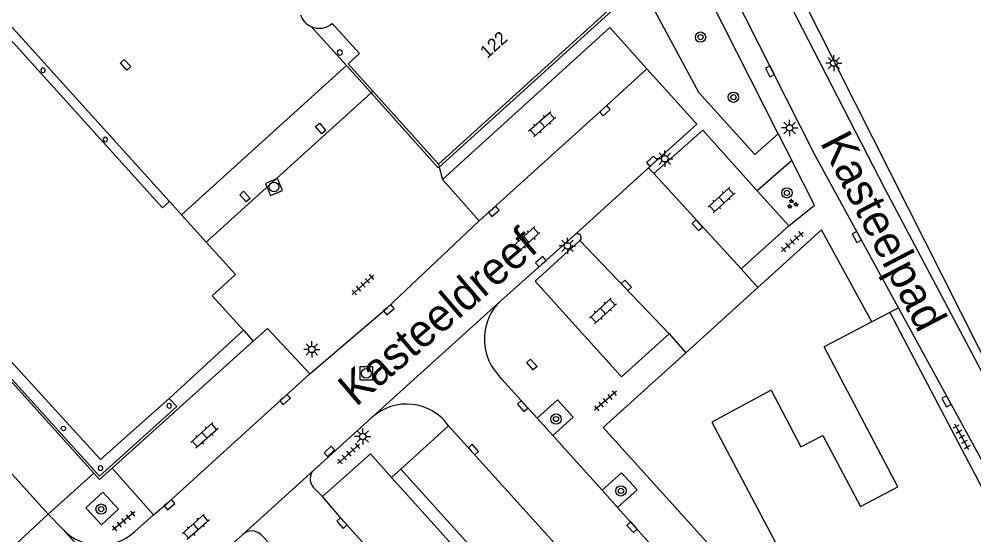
# Model space of a CAD drawing. Extents: x 132998 to 136004, y 396998 to 398512.
# Drawn here: x 133600.3 to 133674.3, y 398142.1 to 398182 of the extents above; entities that cross this region are included whole.
import ezdxf

# ---------------------------------------------------------------- set-up
doc = ezdxf.new("R2010")
doc.units = 0
for name, color, linetype in [('gg-afsc-muur', 7, 'Continuous'), ('gg-anno-huisnummerreeks BGT', 7, 'Continuous'), ('gg-anno-openbare ruimte label', 7, 'Continuous'), ('gg-bbg-gedigitaliseerde bebouwing', 7, 'Continuous'), ('gg-bbg-hoofdgebouw', 7, 'Continuous'), ('gg-bbg-luifel en loopbrug', 7, 'Continuous'), ('gg-bbg-onder overbouw', 7, 'Continuous'), ('gg-bbg-pand overbouw', 7, 'Continuous'), ('gg-bbg-pilaar onder overbouw', 7, 'Continuous'), ('gg-knt-verharding', 7, 'Continuous'), ('gg-knt-verharding nz', 7, 'Continuous'), ('gt-grn-weggrens', 7, 'Continuous'), ('gt-symb-boom', 7, 'Continuous'), ('gt-symb-groenvak', 7, 'Continuous'), ('gt-symb-klinker verharding', 7, 'Continuous'), ('gt-symb-kolk', 7, 'Continuous'), ('gt-symb-kolk center center', 7, 'Continuous'), ('gt-symb-lichtmast', 7, 'Continuous'), ('gt-symb-rioolschacht', 7, 'Continuous'), ('gt-symb-tegel verharding', 7, 'Continuous')]:
    doc.layers.add(name, color=color, linetype=linetype)

# ---------------------------------------------------------------- blocks, each defined once
blk = doc.blocks.new('gt0-KOLK')
at = {"layer": 'gt-symb-kolk'}
blk.add_lwpolyline([(0, 0), (0.375, 0), (0.375, 0.4), (-0.375, 0.4), (-0.375, 0), (0, 0)], dxfattribs=at)
blk = doc.blocks.new('gt0-KL1')
at = {"layer": 'gt-symb-klinker verharding'}
for p, q in [((-1.15, 0.3), (1.15, 0.3)), ((-1, -0.3), (-1, 0.3)), ((-0.5, 0.3), (-0.5, 0.45)), ((0, -0.3), (0, 0.3)), ((0.5, 0.3), (0.5, 0.45)), ((1, -0.3), (1, 0.3)), ((-1.15, -0.3), (1.15, -0.3)), ((-0.5, -0.45), (-0.5, -0.3)), ((0.5, -0.45), (0.5, -0.3))]:
    blk.add_line(p, q, dxfattribs=at)
blk = doc.blocks.new('gt0-BOOM')
at = {"layer": 'gt-symb-boom'}
for radius in [0.4, 0.2]:
    blk.add_circle((0, 0), radius, dxfattribs=at)
blk = doc.blocks.new('gt0-GRVAK')
at = {"layer": 'gt-symb-groenvak'}
for p, q in [((-0.11, 0.189), (-0.228, 0.24)), ((-0.182, 0.153), (0.088, 0.153)), ((-0.091, 0.211), (-0.156, 0.322)), ((-0.047, 0.214), (-0.047, 0.393)), ((-0.004, 0.211), (0.061, 0.322)), ((0.015, 0.189), (0.133, 0.24)), ((0.262, -0.052), (0.197, 0.059)), ((0.305, -0.049), (0.305, 0.13)), ((0.349, -0.052), (0.414, 0.059)), ((-0.245, -0.228), (-0.363, -0.177)), ((-0.318, -0.264), (-0.047, -0.264)), ((-0.226, -0.206), (-0.291, -0.095)), ((-0.183, -0.203), (-0.183, -0.024)), ((-0.139, -0.206), (-0.074, -0.095)), ((-0.12, -0.228), (-0.002, -0.177)), ((0.243, -0.074), (0.125, -0.023)), ((0.17, -0.11), (0.441, -0.11)), ((0.368, -0.074), (0.486, -0.023))]:
    blk.add_line(p, q, dxfattribs=at)
blk = doc.blocks.new('gt0-TEG1')
at = {"layer": 'gt-symb-tegel verharding'}
for p, q in [((-1.125, 0), (1.125, 0)), ((-0.9, -0.25), (-0.9, 0.25)), ((-0.45, -0.25), (-0.45, 0.25)), ((0, -0.25), (0, 0.25)), ((0.45, -0.25), (0.45, 0.25)), ((0.9, -0.25), (0.9, 0.25))]:
    blk.add_line(p, q, dxfattribs=at)
blk = doc.blocks.new('gt0-LMAST')
at = {"layer": 'gt-symb-lichtmast'}
for p, q in [((-0.182, 0.173), (-0.447, 0.438)), ((-0.005, 0.246), (-0.005, 0.621)), ((0.172, 0.173), (0.437, 0.438)), ((-0.255, -0.004), (-0.63, -0.004)), ((-0.182, -0.181), (-0.447, -0.446)), ((-0.005, -0.254), (-0.005, -0.629)), ((0.437, -0.446), (0.172, -0.181)), ((0.245, -0.004), (0.62, -0.004))]:
    blk.add_line(p, q, dxfattribs=at)
blk.add_circle((-0.005, -0.004), 0.25, dxfattribs=at)
blk = doc.blocks.new('gt0-KOLKCC')
at = {"layer": 'gt-symb-kolk center center'}
blk.add_lwpolyline([(-0.375, 0.2), (0.375, 0.2), (0.375, -0.2), (-0.375, -0.2)], close=True, dxfattribs=at)
blk = doc.blocks.new('gt0-RS')
at = {"layer": 'gt-symb-rioolschacht'}
blk.add_lwpolyline([(-0.5, -0.5), (0.5, -0.5), (0.5, 0.5), (-0.5, 0.5)], close=True, dxfattribs=at)
blk.add_circle((0, 0), 0.375, dxfattribs=at)

msp = doc.modelspace()

# ---------------------------------------------------------------- linework, layer by layer
at = {"layer": 'gg-afsc-muur'}
for p, q in [((133647.256, 398210.948), (133678.44, 398149.13)), ((133657.563, 398161.264), (133651.985, 398156.206))]:
    msp.add_line(p, q, dxfattribs=at)
for points in [[(133666.414, 398158.618), (133662.491, 398165.73), (133657.563, 398161.264)], [(133676.005, 398124.646), (133664.115, 398130.628), (133662.336, 398131.886), (133645.595, 398150.413), (133651.985, 398156.206)]]:
    msp.add_lwpolyline(points, dxfattribs=at)
at = {"layer": 'gg-bbg-gedigitaliseerde bebouwing'}
msp.add_lwpolyline([(133658.6, 398153.312), (133660.905, 398148.917), (133662.619, 398149.817), (133665.513, 398144.301), (133668.415, 398145.824), (133662.719, 398156.679)], dxfattribs=at)
at = {"layer": 'gg-bbg-hoofdgebouw'}
for p, q in [((133612.897, 398166.898), (133611.973, 398167.918)), ((133614.814, 398164.783), (133612.897, 398166.898)), ((133667.79, 398159.34), (133666.414, 398158.618)), ((133667.79, 398159.34), (133676.62, 398142.52)), ((133666.414, 398158.618), (133662.719, 398156.679)), ((133611.961, 398152.682), (133617.706, 398157.951))]:
    msp.add_line(p, q, dxfattribs=at)
for points in [[(133617.706, 398157.951), (133615.281, 398160.633), (133617.091, 398162.27), (133614.814, 398164.783)], [(133658.6, 398153.312), (133654.006, 398150.848), (133660.379, 398138.775), (133659.868, 398138.475)]]:
    msp.add_lwpolyline(points, dxfattribs=at)
msp.add_arc((133623.588, 398182.887), 1.544, 198.71578, 245.53632, dxfattribs=at)
at = {"layer": 'gg-bbg-luifel en loopbrug'}
for p, q in [((133612.897, 398166.898), (133625.687, 398178.455)), ((133627.593, 398176.348), (133614.814, 398164.783))]:
    msp.add_line(p, q, dxfattribs=at)
at = {"layer": 'gg-bbg-onder overbouw'}
msp.add_line((133627.733, 398176.474), (133632.816, 398170.821), dxfattribs=at)
for points in [[(133611.973, 398167.918), (133611.441, 398167.437), (133589.709, 398191.473), (133584.265, 398186.541)], [(133632.816, 398170.821), (133646.802, 398183.456), (133646.676, 398183.689)], [(133624.585, 398181.707), (133626.712, 398179.376), (133625.834, 398178.587), (133627.733, 398176.474)], [(133579.566, 398177.583), (133606.631, 398147.935), (133611.961, 398152.682)]]:
    msp.add_lwpolyline(points, dxfattribs=at)
msp.add_arc((133623.589, 398182.89), 1.547, 245.57126, 310.09033, dxfattribs=at)
at = {"layer": 'gg-bbg-pand overbouw'}
for p, q in [((133611.973, 398167.918), (133596.972, 398184.508)), ((133625.687, 398178.455), (133622.949, 398181.482)), ((133625.687, 398178.455), (133627.593, 398176.348))]:
    msp.add_line(p, q, dxfattribs=at)
for points in [[(133646.676, 398183.689), (133646.783, 398183.773), (133647.089, 398183.441), (133632.876, 398170.593)], [(133611.961, 398152.682), (133612.538, 398152.061), (133606.547, 398146.646), (133579.023, 398177.092), (133579.566, 398177.583)], [(133632.876, 398170.593), (133632.808, 398170.531), (133627.593, 398176.348)]]:
    msp.add_lwpolyline(points, dxfattribs=at)
at = {"layer": 'gg-bbg-pilaar onder overbouw'}
msp.add_lwpolyline([(133603.821, 398150.189), (133603.77, 398150.176), (133603.717, 398150.179), (133603.667, 398150.199), (133603.626, 398150.233), (133603.598, 398150.278), (133603.584, 398150.329), (133603.588, 398150.382), (133603.607, 398150.432), (133603.641, 398150.473), (133603.686, 398150.501), (133603.738, 398150.515), (133603.791, 398150.511), (133603.84, 398150.492), (133603.881, 398150.458), (133603.91, 398150.413), (133603.923, 398150.361), (133603.92, 398150.308), (133603.9, 398150.259), (133603.866, 398150.218), (133603.821, 398150.189)], dxfattribs=at)
for centre, radius, start, end in [((133625.181, 398179.468), 0.2, 0, 180), ((133625.181, 398179.468), 0.2, 180, 0), ((133602.179, 398178.084), 0.175, 358.19003, 178.52745), ((133602.178, 398178.082), 0.175, 178.19003, 358.52745), ((133607.005, 398172.725), 0.175, 358.19003, 178.52745), ((133607.004, 398172.723), 0.175, 178.19003, 358.52745), ((133611.956, 398152.102), 0.175, 358.19003, 178.52745), ((133611.955, 398152.1), 0.175, 178.19003, 358.52745), ((133606.628, 398147.277), 0.175, 358.19003, 178.52745), ((133606.627, 398147.275), 0.175, 178.19003, 358.52745)]:
    msp.add_arc(centre, radius, start, end, dxfattribs=at)
at = {"layer": 'gg-knt-verharding'}
for p, q in [((133659.152, 398173.163), (133651.852, 398187.576)), ((133606.108, 398146.893), (133577.39, 398178.765)), ((133660.197, 398171.1), (133657.521, 398168.75)), ((133649.103, 398170.542), (133649.507, 398170.097)), ((133633.134, 398169.617), (133635.968, 398166.418)), ((133659.982, 398166.029), (133657.521, 398168.75)), ((133659.982, 398166.029), (133656.266, 398162.7)), ((133637.655, 398160.239), (133643.388, 398165.351)), ((133657.563, 398161.264), (133656.266, 398162.7)), ((133668.466, 398159.695), (133667.79, 398159.34)), ((133676.784, 398144.478), (133668.466, 398159.695)), ((133650.686, 398157.685), (133651.985, 398156.206)), ((133618.468, 398157.103), (133607.536, 398147.278)), ((133637.742, 398154.175), (133637.388, 398154.568)), ((133640.481, 398151.136), (133637.742, 398154.175)), ((133623.162, 398147.131), (133627.691, 398151.215)), ((133641.679, 398149.807), (133640.481, 398151.136)), ((133629.906, 398147.206), (133633.607, 398150.553)), ((133645.505, 398145.561), (133641.679, 398149.807)), ((133607.536, 398147.278), (133610.736, 398143.65)), ((133602.585, 398143.724), (133606.108, 398146.893)), ((133623.828, 398145.07), (133623.101, 398145.811)), ((133646.707, 398144.228), (133645.505, 398145.561)), ((133650.532, 398139.983), (133646.707, 398144.228)), ((133602.585, 398143.724), (133603.716, 398142.54)), ((133609.282, 398142.37), (133610.736, 398143.65)), ((133613.215, 398138.191), (133617.665, 398142.15)), ((133619.075, 398142.108), (133619.746, 398141.423))]:
    msp.add_line(p, q, dxfattribs=at)
for points in [[(133668.466, 398159.695), (133661.963, 398171.603), (133645.824, 398203.497), (133636.792, 398221.241)], [(133648.651, 398184.424), (133652.978, 398176.392), (133657.335, 398171.568), (133659.152, 398173.163)], [(133648.97, 398178.205), (133646.099, 398181.399), (133633.134, 398169.617)], [(133648.97, 398178.205), (133652.833, 398173.918), (133649.103, 398170.542)], [(133649.507, 398170.097), (133653.299, 398173.454), (133657.521, 398168.75)], [(133659.982, 398166.029), (133661.97, 398167.654), (133660.197, 398171.1)], [(133622.857, 398154.568), (133628.837, 398159.698), (133635.968, 398166.418)], [(133643.786, 398164.902), (133640.326, 398161.747), (133646.997, 398154.346), (133650.686, 398157.685)], [(133622.857, 398154.568), (133619.563, 398158.087), (133618.468, 398157.103)], [(133640.481, 398151.136), (133642.056, 398152.555), (133643.246, 398151.219), (133641.679, 398149.807)], [(133623.828, 398145.07), (133627.544, 398148.389), (133629.19, 398146.561)], [(133658.763, 398122.721), (133655.036, 398119.382), (133629.906, 398147.206)], [(133629.19, 398146.561), (133644.243, 398129.843), (133640.544, 398126.462)], [(133645.505, 398145.561), (133647.01, 398146.918), (133648.22, 398145.592), (133646.707, 398144.228)], [(133605.499, 398144.197), (133606.718, 398142.884), (133608.037, 398144.109), (133606.818, 398145.422), (133605.499, 398144.197)]]:
    msp.add_lwpolyline(points, dxfattribs=at)
for centre, radius, start, end in [((133643.59, 398165.129), 0.3, 310.88416, 132.22431), ((133640.458, 398157.265), 4.087, 133.30916, 221.29966), ((133630.356, 398148.263), 3.977, 35.15554, 132.07479), ((133623.86, 398146.437), 0.984, 135.19228, 219.51597), ((133606.584, 398145.244), 3.942, 223.31141, 313.18975), ((133618.348, 398141.385), 1.026, 44.8407, 131.74694)]:
    msp.add_arc(centre, radius, start, end, dxfattribs=at)
at = {"layer": 'gg-knt-verharding nz'}
for p, q in [((133656.266, 398162.7), (133649.507, 398170.097)), ((133650.686, 398157.685), (133643.786, 398164.902)), ((133618.447, 398150.572), (133622.857, 398154.568)), ((133633.607, 398150.553), (133658.763, 398122.721))]:
    msp.add_line(p, q, dxfattribs=at)
for points in [[(133639.516, 398222.595), (133648.96, 398204.33), (133658.27, 398186.69), (133667.42, 398168.9), (133676.7, 398151.35), (133677.9, 398148.772)], [(133635.968, 398166.418), (133645.592, 398175.104), (133648.97, 398178.205)], [(133573.875, 398175.616), (133575.077, 398174.224), (133602.585, 398143.724)], [(133610.736, 398143.65), (133611.852, 398144.597), (133618.447, 398150.572)], [(133640.544, 398126.462), (133625.491, 398143.156), (133623.828, 398145.07)]]:
    msp.add_lwpolyline(points, dxfattribs=at)
at = {"layer": 'gt-grn-weggrens'}
for p, q in [((133627.593, 398176.348), (133627.733, 398176.474)), ((133659.152, 398173.163), (133660.197, 398171.1)), ((133632.816, 398170.821), (133632.876, 398170.593)), ((133632.876, 398170.593), (133633.134, 398169.617)), ((133643.388, 398165.351), (133649.103, 398170.542)), ((133627.691, 398151.215), (133637.655, 398160.239)), ((133617.706, 398157.951), (133618.468, 398157.103)), ((133617.665, 398142.15), (133623.162, 398147.131)), ((133629.19, 398146.561), (133629.906, 398147.206)), ((133598.353, 398139.819), (133602.585, 398143.724)), ((133612.848, 398132.51), (133603.716, 398142.54))]:
    msp.add_line(p, q, dxfattribs=at)
msp.add_lwpolyline([(133606.108, 398146.893), (133606.555, 398146.396), (133607.536, 398147.278)], dxfattribs=at)

# ---------------------------------------------------------------- block references
at = {"layer": 'gt-symb-boom'}
for p in [(133653.13, 398180.654), (133655.677, 398176.004), (133659.824, 398168.594), (133641.932, 398151.077), (133646.963, 398145.515), (133606.679, 398144.104)]:
    msp.add_blockref('gt0-BOOM', p, dxfattribs=at)
at = {"layer": 'gt-symb-groenvak'}
msp.add_blockref('gt0-GRVAK', (133660.231, 398167.733), dxfattribs=at)
at = {"layer": 'gt-symb-klinker verharding'}
for p, rotation in [((133640.861, 398173.914), 41.83814925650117), ((133654.756, 398168.04), 42.93289677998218), ((133639.631, 398164.99), -138.00000872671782), ((133645.567, 398159.455), -137.59519959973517), ((133614.683, 398149.809), -138.0000087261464), ((133614.011, 398142.736), -138.32364226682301)]:
    msp.add_blockref('gt0-KL1', p, dxfattribs=dict(at, rotation=rotation))
at = {"layer": 'gt-symb-kolk'}
for p, rotation in [((133658.688, 398178.085), 116.79556491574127), ((133645.592, 398175.104), -137.87656181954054), ((133649.485, 398170.888), 42.16188121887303), ((133636.982, 398167.315), -138.4853807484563), ((133653.023, 398166.226), 132.60899614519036), ((133665.42, 398165.279), 118.61503162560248), ((133640.894, 398163.116), 41.595481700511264), ((133647.235, 398161.295), -46.33787478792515), ((133628.837, 398159.698), -139.38006045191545), ((133620.803, 398152.734), -137.71475165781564), ((133639.49, 398152.211), 132.12343818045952), ((133672.369, 398152.539), 118.69278770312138), ((133635.386, 398148.577), -48.0000087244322), ((133611.852, 398144.597), -139.66603398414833), ((133625.491, 398143.156), 131.99999127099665), ((133647.974, 398142.834), 131.99999127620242)]:
    msp.add_blockref('gt0-KOLK', p, dxfattribs=dict(at, rotation=rotation))
at = {"layer": 'gt-symb-kolk center center'}
for p, rotation in [((133608.571, 398178.519), 132.68995777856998), ((133623.695, 398173.572), 131.39080239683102), ((133617.817, 398168.311), 132.40480040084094), ((133640.057, 398155.304), -48.11919018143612), ((133624.362, 398148.572), 43.2176795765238)]:
    msp.add_blockref('gt0-KOLKCC', p, dxfattribs=dict(at, rotation=rotation))
at = {"layer": 'gt-symb-lichtmast', "rotation": 90}
msp.add_blockref('gt0-LMAST', (133663.458, 398178.649), dxfattribs=at)
at = {"layer": 'gt-symb-lichtmast'}
for p in [(133660.039, 398173.624), (133650.369, 398171.244), (133642.816, 398164.489), (133623.01, 398156.478), (133626.955, 398149.724)]:
    msp.add_blockref('gt0-LMAST', p, dxfattribs=at)
at = {"layer": 'gt-symb-rioolschacht', "rotation": 22.46117570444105}
msp.add_blockref('gt0-RS', (133620.082, 398169.056), dxfattribs=at)
at = {"layer": 'gt-symb-rioolschacht'}
msp.add_blockref('gt0-RS', (133627.236, 398154.612), dxfattribs=at)
at = {"layer": 'gt-symb-tegel verharding'}
for p, rotation in [((133660.247, 398164.806), 42.12343818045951), ((133626.969, 398161.476), 41.67635773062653), ((133645.758, 398152.492), -139.13759358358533), ((133673.368, 398149.693), 118.69278770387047), ((133625.87, 398148.396), -138.24275297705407), ((133608.419, 398143.185), -140.72268851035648)]:
    msp.add_blockref('gt0-TEG1', p, dxfattribs=dict(at, rotation=rotation))

# ---------------------------------------------------------------- texts
at = {"layer": 'gg-anno-huisnummerreeks BGT'}
msp.add_text('122', height=1, rotation=42.1, dxfattribs=at).set_placement((133636.598, 398178.955))
at = {"layer": 'gg-anno-openbare ruimte label'}
for s, rotation, p in [('Kasteelpad', 297.4, (133662.362, 398172.499)), ('Kasteeldreef', 40.5, (133626.416, 398151.982))]:
    msp.add_text(s, height=2.5, rotation=rotation, dxfattribs=at).set_placement(p)

doc.saveas('drawing.dxf')
